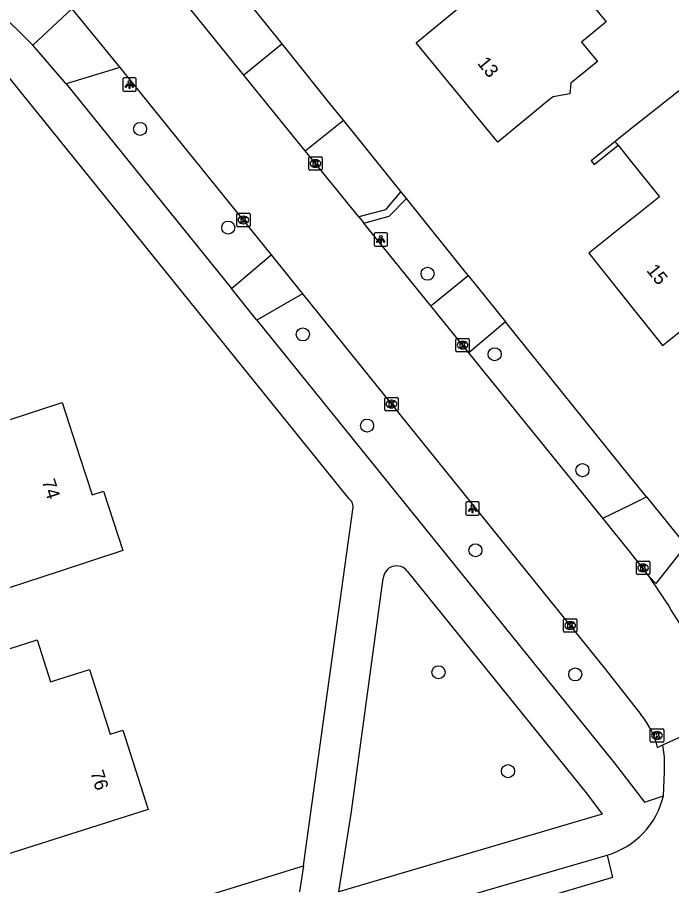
# Model space of a CAD drawing. Extents: x 162417 to 163721, y 384268 to 385416.
# Drawn here: x 163454.2 to 163503.1, y 384750.1 to 384814.9 of the extents above; entities that cross this region are included whole.
import ezdxf

# ---------------------------------------------------------------- set-up
doc = ezdxf.new("R2010")
doc.units = 0
for name, color, linetype in [('IMGEO_Berm_groen', 7, 'Continuous'), ('IMGEO_Boom', 7, 'Continuous'), ('IMGEO_Groenvoorziening', 7, 'Continuous'), ('IMGEO_Kolk', 7, 'Continuous'), ('IMGEO_Lichtpunt', 7, 'Continuous'), ('IMGEO_Muur', 7, 'Continuous'), ('IMGEO_Pand', 7, 'Continuous'), ('IMGEO_Pand_nummerreeks', 7, 'Continuous'), ('IMGEO_Rijbaan_lokaal_gesloten', 7, 'Continuous'), ('IMGEO_Rijbaan_lokaal_open', 7, 'Continuous'), ('IMGEO_Voetpad_open', 7, 'Continuous')]:
    doc.layers.add(name, color=color, linetype=linetype)

msp = doc.modelspace()

# ---------------------------------------------------------------- linework, layer by layer
at = {"layer": 'IMGEO_Berm_groen'}
for points in [[(163473.971, 384812.925), (163463.926, 384825.396)], [(163482.841, 384801.894), (163478.544, 384807.238)], [(163487.878, 384795.63), (163483.251, 384801.384)], [(163501.192, 384779.094), (163500, 384780.574), (163490.658, 384792.176)]]:
    msp.add_lwpolyline(points, dxfattribs=at)
at = {"layer": 'IMGEO_Boom'}
for centre in [(163463.361, 384806.57), (163469.949, 384799.208), (163484.838, 384795.758), (163475.518, 384791.228), (163489.844, 384789.748), (163480.318, 384784.418), (163496.401, 384781.091), (163488.409, 384775.108), (163485.651, 384765.999), (163495.866, 384765.839), (163490.842, 384758.617)]:
    msp.add_circle(centre, 0.489, dxfattribs=at)
at = {"layer": 'IMGEO_Groenvoorziening'}
msp.add_lwpolyline([(163437.846, 384739.919), (163438.94, 384740.256), (163475.556, 384751.547)], dxfattribs=at)
at = {"layer": 'IMGEO_Kolk'}
for p, q in [((163475.961, 384803.559), (163475.961, 384804.411)), ((163476.036, 384804.485), (163476.888, 384804.485)), ((163476.449, 384804.265), (163476.474, 384804.265)), ((163476.962, 384804.411), (163476.962, 384803.559)), ((163476.472, 384803.705), (163476.447, 384803.705)), ((163476.888, 384803.485), (163476.036, 384803.485)), ((163470.579, 384799.348), (163470.579, 384800.2)), ((163470.654, 384800.274), (163471.506, 384800.274)), ((163471.067, 384800.054), (163471.092, 384800.054)), ((163471.58, 384800.2), (163471.58, 384799.348)), ((163471.506, 384799.274), (163470.654, 384799.274)), ((163471.09, 384799.494), (163471.065, 384799.494)), ((163486.948, 384790.005), (163486.948, 384790.857)), ((163487.023, 384790.931), (163487.875, 384790.931)), ((163487.436, 384790.711), (163487.461, 384790.711)), ((163487.949, 384790.857), (163487.949, 384790.005)), ((163487.459, 384790.151), (163487.434, 384790.151)), ((163487.875, 384789.931), (163487.023, 384789.931)), ((163481.635, 384785.601), (163481.635, 384786.453)), ((163481.71, 384786.527), (163482.562, 384786.527)), ((163482.123, 384786.307), (163482.148, 384786.307)), ((163482.636, 384786.453), (163482.636, 384785.601)), ((163482.562, 384785.527), (163481.71, 384785.527)), ((163482.146, 384785.747), (163482.121, 384785.747)), ((163500.432, 384773.367), (163500.432, 384774.219)), ((163500.507, 384774.293), (163501.359, 384774.293)), ((163500.92, 384774.073), (163500.945, 384774.073)), ((163501.433, 384774.219), (163501.433, 384773.367)), ((163501.359, 384773.293), (163500.507, 384773.293)), ((163500.943, 384773.513), (163500.918, 384773.513)), ((163494.991, 384769.063), (163494.991, 384769.915)), ((163495.066, 384769.989), (163495.918, 384769.989)), ((163495.992, 384769.915), (163495.992, 384769.063)), ((163495.502, 384769.209), (163495.477, 384769.209)), ((163495.479, 384769.769), (163495.504, 384769.769)), ((163495.918, 384768.989), (163495.066, 384768.989)), ((163501.468, 384760.859), (163501.468, 384761.711)), ((163501.543, 384761.785), (163502.395, 384761.785)), ((163501.956, 384761.565), (163501.981, 384761.565)), ((163502.469, 384761.711), (163502.469, 384760.859)), ((163502.395, 384760.785), (163501.543, 384760.785)), ((163501.979, 384761.005), (163501.954, 384761.005))]:
    msp.add_line(p, q, dxfattribs=at)
for points in [[(163475.961, 384803.559), (163475.961, 384804.411)], [(163476.036, 384804.485), (163476.888, 384804.485)], [(163476.962, 384804.411), (163476.962, 384803.559)], [(163476.282, 384804.185), (163476.405, 384804.185), (163476.405, 384804.034), (163476.535, 384804.185), (163476.699, 384804.185), (163476.553, 384804.034), (163476.706, 384803.785), (163476.554, 384803.785), (163476.469, 384803.949), (163476.405, 384803.882), (163476.405, 384803.785), (163476.282, 384803.785), (163476.282, 384804.185)], [(163476.888, 384803.485), (163476.036, 384803.485)], [(163470.579, 384799.348), (163470.579, 384800.2)], [(163470.654, 384800.274), (163471.506, 384800.274)], [(163470.9, 384799.974), (163471.023, 384799.974), (163471.023, 384799.823), (163471.153, 384799.974), (163471.317, 384799.974), (163471.171, 384799.823), (163471.324, 384799.574), (163471.172, 384799.574), (163471.087, 384799.738), (163471.023, 384799.671), (163471.023, 384799.574), (163470.9, 384799.574), (163470.9, 384799.974)], [(163471.58, 384800.2), (163471.58, 384799.348)], [(163471.506, 384799.274), (163470.654, 384799.274)], [(163486.948, 384790.005), (163486.948, 384790.857)], [(163487.023, 384790.931), (163487.875, 384790.931)], [(163487.269, 384790.631), (163487.392, 384790.631), (163487.392, 384790.48), (163487.522, 384790.631), (163487.686, 384790.631), (163487.54, 384790.48), (163487.693, 384790.231), (163487.541, 384790.231), (163487.456, 384790.395), (163487.392, 384790.328), (163487.392, 384790.231), (163487.269, 384790.231), (163487.269, 384790.631)], [(163487.949, 384790.857), (163487.949, 384790.005)], [(163487.875, 384789.931), (163487.023, 384789.931)], [(163481.635, 384785.601), (163481.635, 384786.453)], [(163481.71, 384786.527), (163482.562, 384786.527)], [(163481.956, 384786.227), (163482.079, 384786.227), (163482.079, 384786.076), (163482.209, 384786.227), (163482.373, 384786.227), (163482.227, 384786.076), (163482.38, 384785.827), (163482.228, 384785.827), (163482.143, 384785.991), (163482.079, 384785.924), (163482.079, 384785.827), (163481.956, 384785.827), (163481.956, 384786.227)], [(163482.636, 384786.453), (163482.636, 384785.601)], [(163482.562, 384785.527), (163481.71, 384785.527)], [(163500.432, 384773.367), (163500.432, 384774.219)], [(163500.507, 384774.293), (163501.359, 384774.293)], [(163500.753, 384773.993), (163500.876, 384773.993), (163500.876, 384773.842), (163501.006, 384773.993), (163501.17, 384773.993), (163501.024, 384773.842), (163501.177, 384773.593), (163501.025, 384773.593), (163500.94, 384773.757), (163500.876, 384773.69), (163500.876, 384773.593), (163500.753, 384773.593), (163500.753, 384773.993)], [(163501.433, 384774.219), (163501.433, 384773.367)], [(163501.359, 384773.293), (163500.507, 384773.293)], [(163494.991, 384769.063), (163494.991, 384769.915)], [(163495.066, 384769.989), (163495.918, 384769.989)], [(163495.992, 384769.915), (163495.992, 384769.063)], [(163495.312, 384769.689), (163495.435, 384769.689), (163495.435, 384769.538), (163495.565, 384769.689), (163495.729, 384769.689), (163495.583, 384769.538), (163495.736, 384769.289), (163495.584, 384769.289), (163495.499, 384769.453), (163495.435, 384769.386), (163495.435, 384769.289), (163495.312, 384769.289), (163495.312, 384769.689)], [(163495.918, 384768.989), (163495.066, 384768.989)], [(163501.468, 384760.859), (163501.468, 384761.711)], [(163501.543, 384761.785), (163502.395, 384761.785)], [(163501.789, 384761.485), (163501.912, 384761.485), (163501.912, 384761.334), (163502.042, 384761.485), (163502.206, 384761.485), (163502.06, 384761.334), (163502.213, 384761.085), (163502.061, 384761.085), (163501.976, 384761.249), (163501.912, 384761.182), (163501.912, 384761.085), (163501.789, 384761.085), (163501.789, 384761.485)], [(163502.469, 384761.711), (163502.469, 384760.859)], [(163502.395, 384760.785), (163501.543, 384760.785)]]:
    msp.add_lwpolyline(points, dxfattribs=at)
for centre, start, end in [((163476.038, 384804.409), 91.55205, 178.44795), ((163476.038, 384804.409), 91.55205, 178.44795), ((163476.886, 384804.409), 1.55205, 88.44795), ((163476.886, 384804.409), 1.55205, 88.44795), ((163476.038, 384803.561), 181.55205, 268.44795), ((163476.038, 384803.561), 181.55205, 268.44795), ((163476.886, 384803.561), 271.55205, 358.44795), ((163476.886, 384803.561), 271.55205, 358.44795), ((163470.656, 384800.198), 91.55205, 178.44795), ((163470.656, 384800.198), 91.55205, 178.44795), ((163471.504, 384800.198), 1.55205, 88.44795), ((163471.504, 384800.198), 1.55205, 88.44795), ((163470.656, 384799.35), 181.55205, 268.44795), ((163470.656, 384799.35), 181.55205, 268.44795), ((163471.504, 384799.35), 271.55205, 358.44795), ((163471.504, 384799.35), 271.55205, 358.44795), ((163487.025, 384790.855), 91.55205, 178.44795), ((163487.025, 384790.855), 91.55205, 178.44795), ((163487.873, 384790.855), 1.55205, 88.44795), ((163487.873, 384790.855), 1.55205, 88.44795), ((163487.025, 384790.007), 181.55205, 268.44795), ((163487.025, 384790.007), 181.55205, 268.44795), ((163487.873, 384790.007), 271.55205, 358.44795), ((163487.873, 384790.007), 271.55205, 358.44795), ((163481.712, 384786.451), 91.55205, 178.44795), ((163481.712, 384786.451), 91.55205, 178.44795), ((163482.56, 384786.451), 1.55205, 88.44795), ((163482.56, 384786.451), 1.55205, 88.44795), ((163481.712, 384785.603), 181.55205, 268.44795), ((163481.712, 384785.603), 181.55205, 268.44795), ((163482.56, 384785.603), 271.55205, 358.44795), ((163482.56, 384785.603), 271.55205, 358.44795), ((163500.509, 384774.217), 91.55205, 178.44795), ((163500.509, 384774.217), 91.55205, 178.44795), ((163501.357, 384774.217), 1.55205, 88.44795), ((163501.357, 384774.217), 1.55205, 88.44795), ((163500.509, 384773.369), 181.55205, 268.44795), ((163500.509, 384773.369), 181.55205, 268.44795), ((163501.357, 384773.369), 271.55205, 358.44795), ((163501.357, 384773.369), 271.55205, 358.44795), ((163495.068, 384769.913), 91.55205, 178.44795), ((163495.068, 384769.913), 91.55205, 178.44795), ((163495.916, 384769.913), 1.55205, 88.44795), ((163495.916, 384769.913), 1.55205, 88.44795), ((163495.068, 384769.065), 181.55205, 268.44795), ((163495.068, 384769.065), 181.55205, 268.44795), ((163495.916, 384769.065), 271.55205, 358.44795), ((163495.916, 384769.065), 271.55205, 358.44795), ((163501.545, 384761.709), 91.55205, 178.44795), ((163501.545, 384761.709), 91.55205, 178.44795), ((163502.393, 384761.709), 1.55205, 88.44795), ((163502.393, 384761.709), 1.55205, 88.44795), ((163501.545, 384760.861), 181.55205, 268.44795), ((163501.545, 384760.861), 181.55205, 268.44795), ((163502.393, 384760.861), 271.55205, 358.44795), ((163502.393, 384760.861), 271.55205, 358.44795)]:
    msp.add_arc(centre, 0.0765, start, end, dxfattribs=at)
for centre, major_axis, ratio, start_param, end_param in [((163476.448, 384803.985), (-0.387, 0.002), 0.722429, 4.712389, 7.853982), ((163476.473, 384803.985), (-0.39, 0.002), 0.717154, 1.570796, 4.712389), ((163471.066, 384799.774), (-0.387, 0.002), 0.722429, 4.712389, 7.853982), ((163471.091, 384799.774), (-0.39, 0.002), 0.717154, 1.570796, 4.712389), ((163487.435, 384790.431), (-0.387, 0.002), 0.722429, 4.712389, 7.853982), ((163487.46, 384790.431), (-0.39, 0.002), 0.717154, 1.570796, 4.712389), ((163482.122, 384786.027), (-0.387, 0.002), 0.722429, 4.712389, 7.853982), ((163482.147, 384786.027), (-0.39, 0.002), 0.717154, 1.570796, 4.712389), ((163500.919, 384773.793), (-0.387, 0.002), 0.722429, 4.712389, 7.853982), ((163500.944, 384773.793), (-0.39, 0.002), 0.717154, 1.570796, 4.712389), ((163495.478, 384769.489), (-0.387, 0.002), 0.722429, 4.712389, 7.853982), ((163495.503, 384769.489), (-0.39, 0.002), 0.717154, 1.570796, 4.712389), ((163501.955, 384761.285), (-0.387, 0.002), 0.722429, 4.712389, 7.853982), ((163501.98, 384761.285), (-0.39, 0.002), 0.717154, 1.570796, 4.712389)]:
    msp.add_ellipse(centre, major_axis=major_axis, ratio=ratio, start_param=start_param, end_param=end_param, dxfattribs=at)
at = {"layer": 'IMGEO_Lichtpunt'}
for p, q in [((163462.068, 384810.29), (163462.068, 384809.483)), ((163462.068, 384810.29), (163462.068, 384809.483)), ((163462.97, 384810.385), (163462.162, 384810.385)), ((163462.97, 384810.385), (163462.162, 384810.385)), ((163463.064, 384809.483), (163463.064, 384810.29)), ((163463.064, 384809.483), (163463.064, 384810.29)), ((163462.162, 384809.389), (163462.97, 384809.389)), ((163462.162, 384809.389), (163462.97, 384809.389)), ((163480.843, 384798.725), (163480.843, 384797.918)), ((163480.843, 384798.725), (163480.843, 384797.918)), ((163481.745, 384798.82), (163480.937, 384798.82)), ((163481.745, 384798.82), (163480.937, 384798.82)), ((163481.839, 384797.918), (163481.839, 384798.725)), ((163481.839, 384797.918), (163481.839, 384798.725)), ((163480.937, 384797.824), (163481.745, 384797.824)), ((163480.937, 384797.824), (163481.745, 384797.824)), ((163487.699, 384778.624), (163487.699, 384777.817)), ((163487.699, 384778.624), (163487.699, 384777.817)), ((163488.601, 384778.719), (163487.793, 384778.719)), ((163488.601, 384778.719), (163487.793, 384778.719)), ((163488.695, 384777.817), (163488.695, 384778.624)), ((163488.695, 384777.817), (163488.695, 384778.624)), ((163487.793, 384777.723), (163488.601, 384777.723)), ((163487.793, 384777.723), (163488.601, 384777.723))]:
    msp.add_line(p, q, dxfattribs=at)
for points in [[(163462.442, 384809.954), (163462.481, 384809.926), (163462.293, 384809.664), (163462.255, 384809.691), (163462.442, 384809.954)], [(163462.544, 384809.906), (163462.591, 384809.906), (163462.591, 384809.584), (163462.544, 384809.584), (163462.544, 384809.906)], [(163462.654, 384809.926), (163462.692, 384809.953), (163462.879, 384809.691), (163462.84, 384809.663), (163462.654, 384809.926)], [(163481.217, 384798.389), (163481.256, 384798.361), (163481.068, 384798.099), (163481.03, 384798.126), (163481.217, 384798.389)], [(163481.429, 384798.361), (163481.467, 384798.388), (163481.654, 384798.126), (163481.615, 384798.098), (163481.429, 384798.361)], [(163481.319, 384798.341), (163481.366, 384798.341), (163481.366, 384798.019), (163481.319, 384798.019), (163481.319, 384798.341)], [(163488.073, 384778.288), (163488.112, 384778.26), (163487.924, 384777.998), (163487.886, 384778.025), (163488.073, 384778.288)], [(163488.285, 384778.26), (163488.323, 384778.287), (163488.51, 384778.025), (163488.471, 384777.997), (163488.285, 384778.26)], [(163488.175, 384778.24), (163488.222, 384778.24), (163488.222, 384777.918), (163488.175, 384777.918), (163488.175, 384778.24)]]:
    msp.add_lwpolyline(points, dxfattribs=at)
for centre in [(163462.567, 384810.088), (163481.342, 384798.523), (163488.198, 384778.422)]:
    msp.add_circle(centre, 0.0994, dxfattribs=at)
for centre, start, end in [((163462.162, 384810.29), 90, 180), ((163462.162, 384810.29), 90, 180), ((163462.97, 384810.29), 0, 90), ((163462.97, 384810.29), 0, 90), ((163462.162, 384809.483), 180, 270), ((163462.162, 384809.483), 180, 270), ((163462.97, 384809.483), 270, 0), ((163462.97, 384809.483), 270, 360), ((163480.937, 384798.725), 90, 180), ((163480.937, 384798.725), 90, 180), ((163481.745, 384798.725), 0, 90), ((163481.745, 384798.725), 0, 90), ((163480.937, 384797.918), 180, 270), ((163480.937, 384797.918), 180, 270), ((163481.745, 384797.918), 270, 0), ((163481.745, 384797.918), 270, 360), ((163487.793, 384778.624), 90, 180), ((163487.793, 384778.624), 90, 180), ((163488.601, 384778.624), 0, 90), ((163488.601, 384778.624), 0, 90), ((163487.793, 384777.817), 180, 270), ((163487.793, 384777.817), 180, 270), ((163488.601, 384777.817), 270, 0), ((163488.601, 384777.817), 270, 360)]:
    msp.add_arc(centre, 0.0946, start, end, dxfattribs=at)
at = {"layer": 'IMGEO_Muur'}
msp.add_lwpolyline([(163498.857, 384805.632), (163497.042, 384804.185), (163497.265, 384803.905), (163499.081, 384805.352)], dxfattribs=at)
at = {"layer": 'IMGEO_Pand'}
for points in [[(163495.537, 384809.986), (163495.46, 384809.189), (163494.212, 384808.981), (163493.944, 384808.76), (163490.082, 384805.583), (163483.976, 384813.003), (163487.76, 384816.118), (163489.245, 384817.34), (163488.402, 384818.365), (163487.45, 384818.206), (163487.125, 384818.602), (163487.08, 384818.657), (163484.691, 384821.56), (163488.553, 384824.737), (163492.118, 384827.671), (163496.846, 384821.926), (163494.033, 384819.612), (163498.173, 384814.58), (163496.328, 384813.061), (163497.518, 384811.616), (163495.537, 384809.986)], [(163499.081, 384805.352), (163500, 384804.2), (163502.157, 384801.496), (163500.406, 384800.099), (163500, 384799.776), (163496.883, 384797.291), (163500, 384793.381), (163502.375, 384790.402), (163506.285, 384793.52), (163510.196, 384796.638), (163509.651, 384797.321), (163509.436, 384797.15), (163506.776, 384800.487), (163510.205, 384803.221), (163504.62, 384810.226), (163502.796, 384808.772), (163500, 384806.543), (163498.857, 384805.632)], [(163499.081, 384805.352), (163498.857, 384805.632)], [(163441.826, 384785.393), (163443.632, 384785.983), (163448.384, 384787.537), (163449.676, 384783.584), (163457.531, 384786.152), (163458.872, 384782.05), (163459.787, 384779.252), (163460.62, 384779.525), (163462.072, 384775.084), (163457.32, 384773.53), (163451.049, 384771.48), (163449.71, 384775.576), (163449.297, 384775.441), (163448.857, 384776.788), (163449.252, 384776.917), (163447.321, 384782.823), (163443.116, 384781.449), (163441.826, 384785.393)], [(163453.223, 384752.337), (163451.703, 384757.101), (163451.022, 384759.237), (163450.345, 384759.022), (163449.106, 384762.907), (163449.434, 384763.011), (163448.445, 384766.111), (163450.912, 384766.898), (163455.675, 384768.417), (163456.675, 384765.281), (163459.585, 384766.209), (163461.122, 384761.389), (163462.063, 384761.689), (163463.954, 384755.759), (163453.223, 384752.337)]]:
    msp.add_lwpolyline(points, dxfattribs=at)
at = {"layer": 'IMGEO_Rijbaan_lokaal_gesloten'}
for points in [[(163471.11, 384810.587), (163461.042, 384823.029)], [(163458.271, 384815.535), (163461.838, 384811.172)], [(163461.838, 384811.172), (163473.146, 384797.169)], [(163475.697, 384804.93), (163474.814, 384806.019), (163471.11, 384810.587)], [(163479.692, 384800.002), (163475.697, 384804.93)], [(163479.692, 384800.002), (163480.069, 384799.537)], [(163485.075, 384793.362), (163480.069, 384799.537)], [(163473.146, 384797.169), (163475.492, 384794.264)], [(163475.492, 384794.264), (163498.152, 384766.179), (163500.768, 384762.843)], [(163487.913, 384789.862), (163485.075, 384793.362)], [(163497.934, 384777.502), (163487.913, 384789.862)], [(163501.409, 384773.121), (163500, 384774.948), (163497.934, 384777.502)], [(163502.394, 384760.57), (163506.897, 384762.633)], [(163502.017, 384760.379), (163502.394, 384760.57)], [(163498.255, 384752.351), (163498.636, 384750.683), (163458.698, 384738.832)], [(163474.668, 384745.464), (163498.255, 384752.351)]]:
    msp.add_lwpolyline(points, dxfattribs=at)
for centre, radius, start, end in [((163452.637, 384739.058), 59.489, 28.53289, 34.93086), ((163496.104, 384758.93), 6.088, 13.76642, 39.99442)]:
    msp.add_arc(centre, radius, start, end, dxfattribs=at)
at = {"layer": 'IMGEO_Rijbaan_lokaal_open'}
msp.add_lwpolyline([(163502.447, 384756.771), (163502.534, 384758.586), (163502.519, 384759.663), (163502.394, 384760.57)], dxfattribs=at)
msp.add_arc((163496.554, 384758.162), 6.055, 286.31326, 346.7198, dxfattribs=at)
at = {"layer": 'IMGEO_Voetpad_open'}
for points in [[(163455.351, 384812.817), (163444.598, 384823.469)], [(163458.271, 384815.535), (163455.351, 384812.817)], [(163478.968, 384778.944), (163452.807, 384811.328), (163449.552, 384814.496)], [(163457.83, 384809.947), (163455.351, 384812.817)], [(163473.971, 384812.925), (163471.11, 384810.587)], [(163478.544, 384807.238), (163477.644, 384808.357), (163473.971, 384812.925)], [(163461.838, 384811.172), (163457.83, 384809.947)], [(163457.83, 384809.947), (163470.199, 384794.668)], [(163475.697, 384804.93), (163478.544, 384807.238)], [(163482.841, 384801.894), (163481.772, 384800.634), (163481.684, 384800.531), (163479.692, 384800.002)], [(163483.251, 384801.384), (163482.841, 384801.894)], [(163480.069, 384799.537), (163481.978, 384800.048), (163483.251, 384801.384)], [(163470.199, 384794.668), (163473.146, 384797.169)], [(163485.075, 384793.362), (163487.878, 384795.63)], [(163487.878, 384795.63), (163490.658, 384792.176)], [(163472.091, 384792.3), (163470.199, 384794.668)], [(163475.492, 384794.264), (163472.091, 384792.3)], [(163472.091, 384792.3), (163498.788, 384759.203), (163501.034, 384756.293), (163502.447, 384756.771)], [(163490.658, 384792.176), (163487.913, 384789.862)], [(163497.934, 384777.502), (163500, 384778.506), (163501.192, 384779.094)], [(163501.192, 384779.094), (163504.115, 384775.46)], [(163475.556, 384751.547), (163475.744, 384752.835), (163479.245, 384778.163)], [(163504.115, 384775.46), (163501.871, 384772.635), (163501.409, 384773.121)], [(163483.317, 384773.556), (163496.769, 384756.882), (163497.882, 384755.4), (163478.2, 384749.61), (163479.149, 384755.605), (163481.526, 384772.994)], [(163475.556, 384751.547), (163475.271, 384749.594)]]:
    msp.add_lwpolyline(points, dxfattribs=at)
for centre, radius, start, end in [((163478.577, 384778.366), 0.698, 343.10538, 55.95111), ((163482.525, 384772.946), 1, 37.58703, 177.25576)]:
    msp.add_arc(centre, radius, start, end, dxfattribs=at)

# ---------------------------------------------------------------- texts
at = {"layer": 'IMGEO_Pand_nummerreeks'}
for s, rotation, p in [('13', 309.45366, (163488.507, 384811.463)), ('15', 308.55985, (163501.142, 384795.993)), ('74', 288.10549, (163456.011, 384780.248)), ('76', 287.68681, (163459.633, 384758.515))]:
    msp.add_text(s, height=1, rotation=rotation, dxfattribs=at).set_placement(p)

doc.saveas('drawing.dxf')
